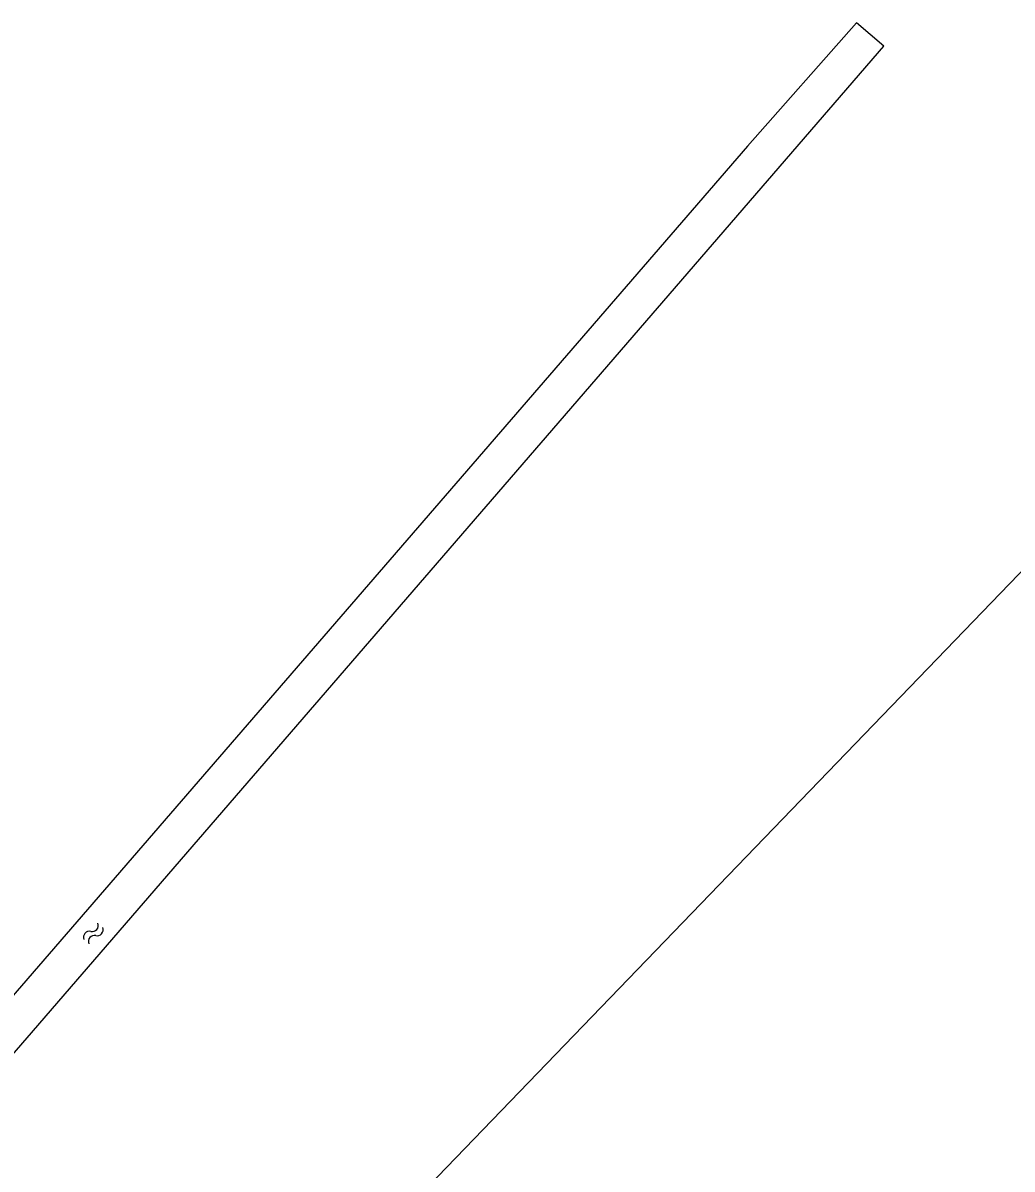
# Model space of a CAD drawing. Extents: x 133000 to 136000, y 400500 to 403500.
# Drawn here: x 135720 to 135789.2, y 402499.8 to 402580.1 of the extents above; entities that cross this region are included whole.
import ezdxf

# ---------------------------------------------------------------- set-up
doc = ezdxf.new("R2010")
doc.units = 0
for name, color, linetype in [('gg-afsc-draadraster', 7, 'Continuous'), ('gg-afsc-lijn draadraster', 7, 'Continuous'), ('gg-kntw-bovenkant insteek waterloop', 7, 'Continuous'), ('gt-symb-watersymbool', 7, 'Continuous')]:
    doc.layers.add(name, color=color, linetype=linetype)

# ---------------------------------------------------------------- blocks, each defined once
blk = doc.blocks.new('gt0-WA')
at = {"layer": 'gt-symb-watersymbool'}
for centre, start, end in [((-0.323, 0.022), 28.07249, 151.92751), ((0.427, 0.422), 208.07248, 331.92751), ((-0.323, -0.428), 28.07249, 151.92751), ((0.427, -0.028), 208.07248, 331.92751)]:
    blk.add_arc(centre, 0.425, start, end, dxfattribs=at)

msp = doc.modelspace()

# ---------------------------------------------------------------- linework, layer by layer
at = {"layer": 'gg-afsc-draadraster'}
msp.add_lwpolyline([(135724.34, 402472.932), (135730.597, 402480.139), (135791.582, 402543.399), (135805.677, 402558.465)], dxfattribs=at)
at = {"layer": 'gg-afsc-lijn draadraster'}
msp.add_lwpolyline([(135724.34, 402472.932), (135730.597, 402480.139), (135791.582, 402543.399), (135805.677, 402558.465)], dxfattribs=at)
at = {"layer": 'gg-kntw-bovenkant insteek waterloop'}
msp.add_lwpolyline([(135672.279, 402453.418), (135780.244, 402578.416), (135778.349, 402580.053), (135770.701, 402571.414), (135676.801, 402462.778), (135670.077, 402455.32)], dxfattribs=at)

# ---------------------------------------------------------------- block references
at = {"layer": 'gt-symb-watersymbool', "rotation": 49.17506471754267}
msp.add_blockref('gt0-WA', (135724.877, 402516.244), dxfattribs=at)

doc.saveas('drawing.dxf')
